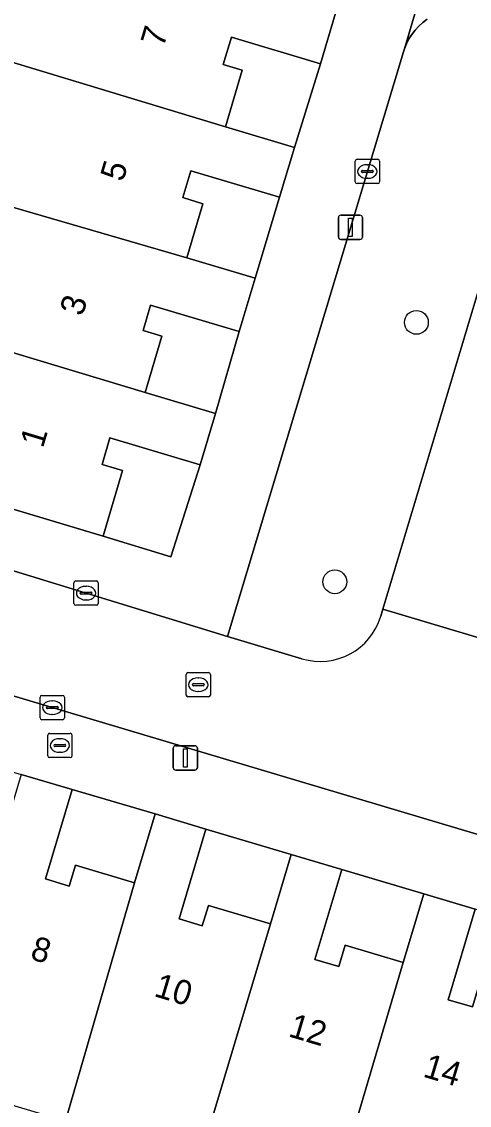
# Model space of a CAD drawing. Extents: x 162184 to 163154, y 385507 to 386516.
# Drawn here: x 162578.31 to 162596.74, y 386044.74 to 386089.33 of the extents above; entities that cross this region are included whole.
import ezdxf

# ---------------------------------------------------------------- set-up
doc = ezdxf.new("R2010")
doc.units = 0
for name, color, linetype in [('IMGEO_Boom', 7, 'Continuous'), ('IMGEO_Brandkraan', 7, 'Continuous'), ('IMGEO_Erf', 7, 'Continuous'), ('IMGEO_Groenvoorziening', 7, 'Continuous'), ('IMGEO_Kolk', 7, 'Continuous'), ('IMGEO_Lichtmast', 7, 'Continuous'), ('IMGEO_Pand', 7, 'Continuous'), ('IMGEO_Pand_nummerreeks', 7, 'Continuous'), ('IMGEO_Parkeervlak_open', 7, 'Continuous'), ('IMGEO_Rijbaan_lokaal_open', 7, 'Continuous'), ('IMGEO_Rioolput', 7, 'Continuous'), ('IMGEO_Voetpad_open', 7, 'Continuous')]:
    doc.layers.add(name, color=color, linetype=linetype)

msp = doc.modelspace()

# ---------------------------------------------------------------- linework, layer by layer
at = {"layer": 'IMGEO_Boom'}
for centre in [(162594.559, 386076.957), (162591.2, 386066.283)]:
    msp.add_circle(centre, 0.489, dxfattribs=at)
at = {"layer": 'IMGEO_Brandkraan'}
for p, q in [((162579.38, 386059.122), (162579.38, 386059.974)), ((162579.455, 386060.048), (162580.307, 386060.048)), ((162579.868, 386059.828), (162579.893, 386059.828)), ((162580.381, 386059.974), (162580.381, 386059.122)), ((162579.639, 386059.542), (162579.639, 386059.554)), ((162580.077, 386059.505), (162579.679, 386059.505)), ((162579.682, 386059.591), (162580.08, 386059.591)), ((162579.891, 386059.268), (162579.866, 386059.268)), ((162580.123, 386059.554), (162580.123, 386059.542)), ((162580.307, 386059.048), (162579.455, 386059.048))]:
    msp.add_line(p, q, dxfattribs=at)
for points in [[(162579.38, 386059.122), (162579.38, 386059.974)], [(162579.455, 386060.048), (162580.307, 386060.048)], [(162580.381, 386059.974), (162580.381, 386059.122)], [(162580.307, 386059.048), (162579.455, 386059.048)]]:
    msp.add_lwpolyline(points, dxfattribs=at)
for centre, radius, start, end in [((162579.457, 386059.972), 0.0765, 91.552, 178.448), ((162579.457, 386059.972), 0.0765, 91.552, 178.448), ((162580.305, 386059.972), 0.0765, 1.552, 88.448), ((162580.305, 386059.972), 0.0765, 1.552, 88.448), ((162579.679, 386059.551), 0.0403, 85.8775, 175.7526), ((162579.676, 386059.541), 0.0366, 178.938, 274.7102), ((162580.08, 386059.548), 0.043, 264.8664, 352.4533), ((162580.084, 386059.553), 0.0386, 1.7309, 96.639), ((162579.457, 386059.124), 0.0765, 181.552, 268.448), ((162579.457, 386059.124), 0.0765, 181.552, 268.448), ((162580.305, 386059.124), 0.0765, 271.552, 358.448), ((162580.305, 386059.124), 0.0765, 271.552, 358.448)]:
    msp.add_arc(centre, radius, start, end, dxfattribs=at)
for centre, major_axis, ratio, start_param, end_param in [((162579.867, 386059.548), (-0.387, 0.002), 0.722429, 4.712389, 7.853982), ((162579.892, 386059.548), (-0.39, 0.002), 0.717154, 1.570796, 4.712389)]:
    msp.add_ellipse(centre, major_axis=major_axis, ratio=ratio, start_param=start_param, end_param=end_param, dxfattribs=at)
at = {"layer": 'IMGEO_Erf'}
for points in [[(162590.607, 386087.596), (162586.941, 386088.691), (162586.606, 386087.57), (162587.392, 386087.335), (162586.695, 386085), (162589.541, 386084.15)], [(162588.93, 386082.104), (162585.269, 386083.197), (162584.938, 386082.089), (162585.771, 386081.84), (162585.106, 386079.616), (162587.916, 386078.777)], [(162587.259, 386076.576), (162583.617, 386077.664), (162583.306, 386076.621), (162584.081, 386076.39), (162583.387, 386074.069), (162586.285, 386073.202)], [(162584.448, 386067.313), (162585.655, 386071.093), (162581.944, 386072.201), (162581.62, 386071.115), (162582.467, 386070.862), (162581.66, 386068.161)], [(162580.383, 386057.735), (162579.284, 386054.057), (162580.266, 386053.764), (162580.522, 386054.62), (162582.959, 386053.892), (162583.807, 386056.731)], [(162585.894, 386056.108), (162584.79, 386052.411), (162585.744, 386052.126), (162585.996, 386052.97), (162588.551, 386052.207), (162589.404, 386055.065)], [(162591.485, 386054.443), (162590.381, 386050.747), (162591.361, 386050.454), (162591.623, 386051.331), (162594.019, 386050.615), (162594.863, 386053.439)], [(162596.978, 386052.808), (162595.867, 386049.089), (162596.865, 386048.791), (162597.123, 386049.654), (162599.515, 386048.94), (162600.37, 386051.801)]]:
    msp.add_lwpolyline(points, close=True, dxfattribs=at)
at = {"layer": 'IMGEO_Groenvoorziening'}
for points in [[(162595.005, 386089.431), (162594.827, 386089.298), (162594.661, 386089.148), (162594.51, 386088.985), (162594.374, 386088.808), (162594.254, 386088.62), (162594.151, 386088.423), (162594.066, 386088.216), (162594.025, 386088.092), (162586.781, 386064.034), (162589.849, 386063.116)], [(162593.091, 386064.863), (162593.178, 386065.153), (162598.446, 386082.708)]]:
    msp.add_lwpolyline(points, dxfattribs=at)
msp.add_arc((162590.595, 386065.614), 2.607, 253.3832, 343.2541, dxfattribs=at)
at = {"layer": 'IMGEO_Kolk'}
for p, q in [((162592.041, 386082.74), (162592.041, 386083.592)), ((162592.116, 386083.666), (162592.968, 386083.666)), ((162592.529, 386083.446), (162592.554, 386083.446)), ((162593.042, 386083.592), (162593.042, 386082.74)), ((162592.3, 386083.16), (162592.3, 386083.172)), ((162592.738, 386083.123), (162592.34, 386083.123)), ((162592.343, 386083.209), (162592.741, 386083.209)), ((162592.784, 386083.172), (162592.784, 386083.16)), ((162592.968, 386082.666), (162592.116, 386082.666)), ((162592.552, 386082.886), (162592.527, 386082.886)), ((162580.46, 386065.391), (162580.46, 386066.243)), ((162580.535, 386066.317), (162581.387, 386066.317)), ((162580.948, 386066.097), (162580.973, 386066.097)), ((162581.461, 386066.243), (162581.461, 386065.391)), ((162580.719, 386065.811), (162580.719, 386065.823)), ((162581.157, 386065.774), (162580.759, 386065.774)), ((162580.762, 386065.86), (162581.16, 386065.86)), ((162580.971, 386065.537), (162580.946, 386065.537)), ((162581.203, 386065.823), (162581.203, 386065.811)), ((162581.387, 386065.317), (162580.535, 386065.317)), ((162579.068, 386060.682), (162579.068, 386061.534)), ((162579.143, 386061.608), (162579.995, 386061.608)), ((162580.069, 386061.534), (162580.069, 386060.682)), ((162579.327, 386061.102), (162579.327, 386061.114)), ((162579.765, 386061.065), (162579.367, 386061.065)), ((162579.37, 386061.151), (162579.768, 386061.151)), ((162579.556, 386061.388), (162579.581, 386061.388)), ((162579.811, 386061.114), (162579.811, 386061.102)), ((162579.995, 386060.608), (162579.143, 386060.608)), ((162579.579, 386060.828), (162579.554, 386060.828))]:
    msp.add_line(p, q, dxfattribs=at)
for points in [[(162592.041, 386082.74), (162592.041, 386083.592)], [(162592.116, 386083.666), (162592.968, 386083.666)], [(162593.042, 386083.592), (162593.042, 386082.74)], [(162592.968, 386082.666), (162592.116, 386082.666)], [(162580.46, 386065.391), (162580.46, 386066.243)], [(162580.535, 386066.317), (162581.387, 386066.317)], [(162581.461, 386066.243), (162581.461, 386065.391)], [(162581.387, 386065.317), (162580.535, 386065.317)], [(162579.068, 386060.682), (162579.068, 386061.534)], [(162579.143, 386061.608), (162579.995, 386061.608)], [(162580.069, 386061.534), (162580.069, 386060.682)], [(162579.995, 386060.608), (162579.143, 386060.608)]]:
    msp.add_lwpolyline(points, dxfattribs=at)
for centre, radius, start, end in [((162592.118, 386083.59), 0.0765, 91.552, 178.448), ((162592.118, 386083.59), 0.0765, 91.552, 178.448), ((162592.966, 386083.59), 0.0765, 1.552, 88.448), ((162592.966, 386083.59), 0.0765, 1.552, 88.448), ((162592.34, 386083.169), 0.0403, 85.8775, 175.7526), ((162592.337, 386083.159), 0.0366, 178.938, 274.7102), ((162592.741, 386083.166), 0.043, 264.8664, 352.4533), ((162592.745, 386083.171), 0.0386, 1.7309, 96.639), ((162592.118, 386082.742), 0.0765, 181.552, 268.448), ((162592.118, 386082.742), 0.0765, 181.552, 268.448), ((162592.966, 386082.742), 0.0765, 271.552, 358.448), ((162592.966, 386082.742), 0.0765, 271.552, 358.448), ((162580.537, 386066.241), 0.0765, 91.552, 178.448), ((162580.537, 386066.241), 0.0765, 91.552, 178.448), ((162581.385, 386066.241), 0.0765, 1.552, 88.448), ((162581.385, 386066.241), 0.0765, 1.552, 88.448), ((162580.759, 386065.82), 0.0403, 85.8775, 175.7526), ((162580.756, 386065.81), 0.0366, 178.938, 274.7102), ((162581.16, 386065.817), 0.043, 264.8664, 352.4533), ((162581.164, 386065.822), 0.0386, 1.7309, 96.639), ((162580.537, 386065.393), 0.0765, 181.552, 268.448), ((162580.537, 386065.393), 0.0765, 181.552, 268.448), ((162581.385, 386065.393), 0.0765, 271.552, 358.448), ((162581.385, 386065.393), 0.0765, 271.552, 358.448), ((162579.145, 386061.532), 0.0765, 91.552, 178.448), ((162579.145, 386061.532), 0.0765, 91.552, 178.448), ((162579.993, 386061.532), 0.0765, 1.552, 88.448), ((162579.993, 386061.532), 0.0765, 1.552, 88.448), ((162579.367, 386061.111), 0.0403, 85.8775, 175.7526), ((162579.364, 386061.101), 0.0366, 178.938, 274.7102), ((162579.768, 386061.108), 0.043, 264.8664, 352.4533), ((162579.772, 386061.113), 0.0386, 1.7309, 96.639), ((162579.145, 386060.684), 0.0765, 181.552, 268.448), ((162579.145, 386060.684), 0.0765, 181.552, 268.448), ((162579.993, 386060.684), 0.0765, 271.552, 358.448), ((162579.993, 386060.684), 0.0765, 271.552, 358.448)]:
    msp.add_arc(centre, radius, start, end, dxfattribs=at)
for centre, major_axis, ratio, start_param, end_param in [((162592.528, 386083.166), (-0.387, 0.002), 0.722429, 4.712389, 7.853982), ((162592.553, 386083.166), (-0.39, 0.002), 0.717154, 1.570796, 4.712389), ((162580.947, 386065.817), (-0.387, 0.002), 0.722429, 4.712389, 7.853982), ((162580.972, 386065.817), (-0.39, 0.002), 0.717154, 1.570796, 4.712389), ((162579.555, 386061.108), (-0.387, 0.002), 0.722429, 4.712389, 7.853982), ((162579.58, 386061.108), (-0.39, 0.002), 0.717154, 1.570796, 4.712389)]:
    msp.add_ellipse(centre, major_axis=major_axis, ratio=ratio, start_param=start_param, end_param=end_param, dxfattribs=at)
at = {"layer": 'IMGEO_Lichtmast'}
for p, q in [((162591.347, 386080.468), (162591.347, 386081.268)), ((162591.347, 386081.268), (162591.347, 386080.468)), ((162591.447, 386081.368), (162592.237, 386081.368)), ((162592.237, 386081.368), (162591.447, 386081.368)), ((162592.337, 386081.268), (162592.337, 386080.468)), ((162592.337, 386080.468), (162592.337, 386081.268)), ((162592.237, 386080.368), (162591.447, 386080.368)), ((162591.447, 386080.368), (162592.237, 386080.368)), ((162584.551, 386058.637), (162584.551, 386059.437)), ((162584.551, 386059.437), (162584.551, 386058.637)), ((162584.651, 386059.537), (162585.441, 386059.537)), ((162585.441, 386059.537), (162584.651, 386059.537)), ((162585.541, 386059.437), (162585.541, 386058.637)), ((162585.541, 386058.637), (162585.541, 386059.437)), ((162585.441, 386058.537), (162584.651, 386058.537)), ((162584.651, 386058.537), (162585.441, 386058.537))]:
    msp.add_line(p, q, dxfattribs=at)
for points in [[(162591.767, 386081.243), (162591.917, 386081.243), (162591.917, 386080.493), (162591.767, 386080.493), (162591.767, 386081.243)], [(162584.971, 386059.412), (162585.121, 386059.412), (162585.121, 386058.662), (162584.971, 386058.662), (162584.971, 386059.412)]]:
    msp.add_lwpolyline(points, dxfattribs=at)
for centre, start, end in [((162591.447, 386081.268), 90, 180), ((162591.447, 386081.268), 90, 180), ((162592.237, 386081.268), 0, 90), ((162592.237, 386081.268), 360, 90), ((162591.447, 386080.468), 180, 270), ((162591.447, 386080.468), 180, 270), ((162592.237, 386080.468), 270, 0), ((162592.237, 386080.468), 270, 0), ((162584.651, 386059.437), 90, 180), ((162584.651, 386059.437), 90, 180), ((162585.441, 386059.437), 0, 90), ((162585.441, 386059.437), 360, 90), ((162584.651, 386058.637), 180, 270), ((162584.651, 386058.637), 180, 270), ((162585.441, 386058.637), 270, 0), ((162585.441, 386058.637), 270, 0)]:
    msp.add_arc(centre, 0.1, start, end, dxfattribs=at)
at = {"layer": 'IMGEO_Pand'}
for points in [[(162591.23, 386089.684), (162588.386, 386090.535), (162577.712, 386093.701), (162577.629, 386093.423), (162578.556, 386093.146), (162577.89, 386090.918), (162577.661, 386090.987), (162576.772, 386088.011), (162586.695, 386085), (162587.392, 386087.335), (162586.606, 386087.57), (162586.941, 386088.691), (162590.607, 386087.596)], [(162585.106, 386079.616), (162585.771, 386081.84), (162584.938, 386082.089), (162585.269, 386083.197), (162588.93, 386082.104), (162589.541, 386084.15), (162586.695, 386085), (162576.772, 386088.011), (162573.719, 386088.923), (162572.052, 386083.416), (162574.373, 386082.723)], [(162573.464, 386077.066), (162583.387, 386074.069), (162584.081, 386076.39), (162583.306, 386076.621), (162583.617, 386077.664), (162587.259, 386076.576), (162587.916, 386078.777), (162585.106, 386079.616), (162574.373, 386082.723), (162574.286, 386082.432), (162575.214, 386082.154), (162574.519, 386079.829), (162574.309, 386079.892)], [(162581.66, 386068.161), (162582.467, 386070.862), (162581.62, 386071.115), (162581.944, 386072.201), (162585.655, 386071.093), (162586.285, 386073.202), (162583.387, 386074.069), (162573.464, 386077.066), (162572.749, 386077.279), (162572.647, 386076.937), (162573.577, 386076.659), (162572.883, 386074.335), (162572.658, 386074.403), (162571.785, 386071.481), (162571.086, 386071.69), (162570.985, 386071.35)], [(162578.295, 386058.358), (162577.455, 386055.547), (162574.55, 386045.591), (162577.614, 386044.676), (162577.661, 386044.833), (162579.822, 386044.188), (162579.543, 386043.254), (162579.831, 386043.168), (162580.055, 386043.914), (162582.959, 386053.892), (162580.522, 386054.62), (162580.266, 386053.764), (162579.284, 386054.057), (162580.383, 386057.735)], [(162583.807, 386056.731), (162582.959, 386053.892), (162580.055, 386043.914), (162585.36, 386042.486), (162585.073, 386041.529), (162585.327, 386041.453), (162585.561, 386042.237), (162588.551, 386052.207), (162585.996, 386052.97), (162585.744, 386052.126), (162584.79, 386052.411), (162585.894, 386056.108)], [(162589.404, 386055.065), (162588.551, 386052.207), (162585.561, 386042.237), (162588.564, 386041.341), (162588.625, 386041.546), (162590.843, 386040.883), (162590.559, 386039.931), (162590.829, 386039.851), (162594.019, 386050.615), (162591.623, 386051.331), (162591.361, 386050.454), (162590.381, 386050.747), (162591.485, 386054.443)], [(162599.515, 386048.94), (162597.123, 386049.654), (162596.865, 386048.791), (162595.867, 386049.089), (162596.978, 386052.808), (162594.863, 386053.439), (162594.019, 386050.615), (162590.829, 386039.851), (162590.6, 386039.085), (162590.201, 386037.74), (162595.72, 386036.104), (162596.117, 386037.448)]]:
    msp.add_lwpolyline(points, close=True, dxfattribs=at)
at = {"layer": 'IMGEO_Parkeervlak_open'}
msp.add_lwpolyline([(162604.547, 386080.902), (162598.446, 386082.708), (162593.178, 386065.153), (162599.342, 386063.317)], close=True, dxfattribs=at)
at = {"layer": 'IMGEO_Rijbaan_lokaal_open'}
for points in [[(162560.731, 386066.727), (162603.581, 386053.947), (162603.688, 386053.915), (162605.048, 386058.656), (162605.917, 386061.573), (162606.785, 386064.491), (162607.654, 386067.409), (162608.523, 386070.326), (162609.391, 386073.244), (162610.26, 386076.162), (162611.129, 386079.08), (162608.061, 386079.862), (162604.547, 386080.902), (162599.342, 386063.317), (162593.178, 386065.153), (162593.091, 386064.863)], [(162589.849, 386063.116), (162586.781, 386064.034), (162561.09, 386071.908)]]:
    msp.add_lwpolyline(points, dxfattribs=at)
msp.add_arc((162590.595, 386065.614), 2.607, 253.3832, 343.2541, dxfattribs=at)
at = {"layer": 'IMGEO_Rioolput'}
for p, q in [((162585.08, 386061.623), (162585.08, 386062.475)), ((162585.155, 386062.549), (162586.007, 386062.549)), ((162586.081, 386062.475), (162586.081, 386061.623)), ((162585.339, 386062.043), (162585.339, 386062.055)), ((162585.777, 386062.006), (162585.379, 386062.006)), ((162585.382, 386062.092), (162585.78, 386062.092)), ((162585.568, 386062.329), (162585.593, 386062.329)), ((162585.823, 386062.055), (162585.823, 386062.043)), ((162586.007, 386061.549), (162585.155, 386061.549)), ((162585.591, 386061.769), (162585.566, 386061.769))]:
    msp.add_line(p, q, dxfattribs=at)
for points in [[(162585.08, 386061.623), (162585.08, 386062.475)], [(162585.155, 386062.549), (162586.007, 386062.549)], [(162586.081, 386062.475), (162586.081, 386061.623)], [(162586.007, 386061.549), (162585.155, 386061.549)]]:
    msp.add_lwpolyline(points, dxfattribs=at)
for centre, radius, start, end in [((162585.157, 386062.473), 0.0765, 91.552, 178.448), ((162585.157, 386062.473), 0.0765, 91.552, 178.448), ((162586.005, 386062.473), 0.0765, 1.552, 88.448), ((162586.005, 386062.473), 0.0765, 1.552, 88.448), ((162585.379, 386062.052), 0.0403, 85.8775, 175.7526), ((162585.376, 386062.042), 0.0366, 178.938, 274.7102), ((162585.78, 386062.049), 0.043, 264.8664, 352.4533), ((162585.784, 386062.054), 0.0386, 1.7309, 96.639), ((162585.157, 386061.625), 0.0765, 181.552, 268.448), ((162585.157, 386061.625), 0.0765, 181.552, 268.448), ((162586.005, 386061.625), 0.0765, 271.552, 358.448), ((162586.005, 386061.625), 0.0765, 271.552, 358.448)]:
    msp.add_arc(centre, radius, start, end, dxfattribs=at)
for centre, major_axis, ratio, start_param, end_param in [((162585.567, 386062.049), (-0.387, 0.002), 0.722429, 4.712389, 7.853982), ((162585.592, 386062.049), (-0.39, 0.002), 0.717154, 1.570796, 4.712389)]:
    msp.add_ellipse(centre, major_axis=major_axis, ratio=ratio, start_param=start_param, end_param=end_param, dxfattribs=at)
at = {"layer": 'IMGEO_Voetpad_open'}
for points in [[(162594.025, 386088.092), (162594.066, 386088.216), (162596.159, 386095.284)], [(162596.159, 386095.284), (162594.066, 386088.216), (162594.151, 386088.423), (162594.254, 386088.62), (162594.374, 386088.808), (162594.51, 386088.985), (162594.661, 386089.148), (162594.827, 386089.298), (162595.005, 386089.431)], [(162591.23, 386089.684), (162590.607, 386087.596), (162589.541, 386084.15), (162588.93, 386082.104), (162587.916, 386078.777), (162587.259, 386076.576), (162586.285, 386073.202), (162585.655, 386071.093), (162584.448, 386067.313), (162581.66, 386068.161), (162570.985, 386071.35), (162561.564, 386074.178)], [(162561.09, 386071.908), (162586.781, 386064.034), (162594.025, 386088.092)], [(162603.581, 386053.947), (162560.731, 386066.727)], [(162559.189, 386064.113), (162561.544, 386063.355), (162563.726, 386062.704), (162567.184, 386061.729), (162569.337, 386061.086), (162572.722, 386060.027), (162574.821, 386059.4), (162578.295, 386058.358), (162580.383, 386057.735), (162583.807, 386056.731), (162585.894, 386056.108), (162589.404, 386055.065), (162591.485, 386054.443), (162594.863, 386053.439), (162596.978, 386052.808)]]:
    msp.add_lwpolyline(points, dxfattribs=at)

# ---------------------------------------------------------------- texts
at = {"layer": 'IMGEO_Pand_nummerreeks'}
for s, rotation, p in [('7', 73.2414, (162584.145, 386088.238)), ('5', 73.2414, (162582.479, 386082.707)), ('3', 73.2414, (162580.814, 386077.176)), ('1', 73.2414, (162579.181, 386071.754)), ('8', 343.3413, (162578.619, 386050.771)), ('10', 343.3413, (162583.716, 386049.245)), ('12', 343.3413, (162589.249, 386047.59)), ('14', 343.3441, (162594.79, 386045.932))]:
    msp.add_text(s, height=1, rotation=rotation, dxfattribs=at).set_placement(p)

doc.saveas('drawing.dxf')
